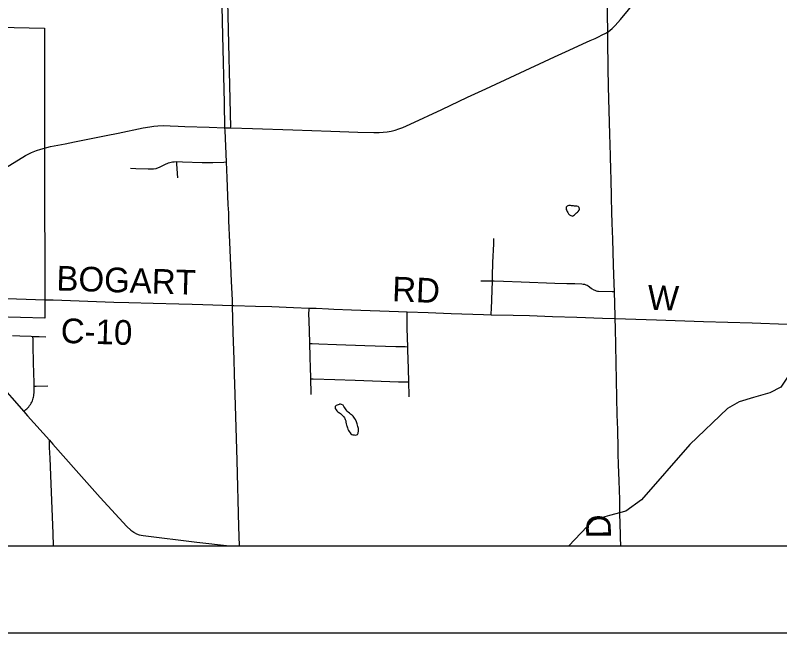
# Model space of a CAD drawing. Extents: x 0 to 34, y 0 to 22.
# Drawn here: x 7.312 to 8.192, y 14 to 14.711 of the extents above; entities that cross this region are included whole.
import ezdxf

# ---------------------------------------------------------------- set-up
doc = ezdxf.new("R2010")
doc.units = 0
for name, color, linetype in [('GM_X_Corporation', 7, 'Continuous'), ('GM_X_County_Road', 7, 'Continuous'), ('GM_X_County_Road_Text', 7, 'Continuous'), ('GM_X_Minor_Lake', 7, 'Continuous'), ('GM_X_Minor_River', 7, 'Continuous'), ('GM_X_State_Route', 7, 'Continuous'), ('GM_X_Township_Road', 7, 'Continuous'), ('SH_Data', 7, 'Continuous')]:
    doc.layers.add(name, color=color, linetype=linetype)

msp = doc.modelspace()

# ---------------------------------------------------------------- linework, layer by layer
at = {"layer": 'GM_X_Corporation'}
msp.add_lwpolyline([(6.7693, 14.70911), (7.34604, 14.69664), (7.34606, 14.56029), (7.34608, 14.36247), (7.29001, 14.36406), (7.24163, 14.34695), (7.14334, 14.26178), (7.17374, 14.22784), (7.12479, 14.19331), (6.90309, 14.19603), (6.90294, 14.21358), (6.85937, 14.21402), (6.77953, 14.215), (6.7728, 14.54029)], close=True, dxfattribs=at)
for points in [[(6.0392, 14.6694), (6.04124, 14.60572), (6.04279, 14.55293), (6.04563, 14.45974), (6.04662, 14.41624), (6.04684, 14.41003), (6.04687, 14.40695), (6.04749, 14.3899), (6.04788, 14.37904), (6.05092, 14.27972), (6.05218, 14.24245), (6.05455, 14.1679), (6.05638, 14.11355), (6.05687, 14.1), (8.9, 14.1)], [(6.0392, 14.6694), (6.04124, 14.60572), (6.04279, 14.55293), (6.04563, 14.45974), (6.04662, 14.41624), (6.04684, 14.41003), (6.04687, 14.40695), (6.04749, 14.3899), (6.04788, 14.37904), (6.05092, 14.27972), (6.05218, 14.24245), (6.05455, 14.1679), (6.05638, 14.11355), (6.05687, 14.1), (8.65472, 14.1)]]:
    msp.add_lwpolyline(points, dxfattribs=at)
at = {"layer": 'GM_X_County_Road'}
msp.add_line((8.00832, 14.13442), (8.00805, 14.14935), dxfattribs=at)
for points in [[(7.99426, 14.6921), (7.99359, 14.7328), (7.99199, 14.78095), (7.98987, 14.83996), (7.98963, 14.85236), (7.98848, 14.89116), (7.98773, 14.92065), (7.98519, 15.01541), (7.98398, 15.06512), (7.98264, 15.11638), (7.98092, 15.18006), (7.98153, 15.19847), (7.98106, 15.22022), (7.97974, 15.26838), (7.97902, 15.301), (7.9784, 15.332)], [(8.002, 14.39292), (8.00177, 14.40194), (8.00102, 14.4237), (8.00013, 14.45324), (7.99951, 14.47188), (7.99906, 14.48433), (7.99866, 14.50142), (7.99802, 14.52318), (7.99774, 14.53252), (7.99739, 14.54961), (7.99654, 14.57448), (7.99521, 14.62889), (7.99467, 14.65066), (7.99429, 14.68177), (7.99427, 14.68799), (7.99426, 14.6921)], [(8.00277, 14.36185), (8.00272, 14.36464), (8.002, 14.39292)], [(7.29116, 14.38519), (7.31375, 14.38481), (7.34655, 14.38368)], [(7.34655, 14.38368), (7.3559, 14.38332), (7.42579, 14.38095), (7.44288, 14.38053), (7.47084, 14.37963), (7.50035, 14.37899), (7.51587, 14.37847), (7.52828, 14.37811), (7.56235, 14.37695)], [(7.56235, 14.37695), (7.564, 14.3769), (7.58885, 14.37623), (7.6075, 14.37567), (7.63235, 14.37465), (7.65052, 14.37401)], [(7.65052, 14.37401), (7.65876, 14.37373), (7.67274, 14.37309), (7.67893, 14.37269), (7.69913, 14.37213), (7.7535, 14.37006), (7.7632, 14.36974)], [(7.7632, 14.36974), (7.78768, 14.36891), (7.81409, 14.36777), (7.85136, 14.36659), (7.86018, 14.36639)], [(7.86018, 14.36639), (7.88556, 14.36583), (7.90421, 14.36534), (7.93061, 14.3644), (7.95858, 14.3635), (7.98808, 14.36231), (8.00277, 14.36185)], [(8.00277, 14.36185), (8.05023, 14.36031), (8.10462, 14.35864), (8.16055, 14.35683), (8.20096, 14.35552), (8.23825, 14.35421), (8.25999, 14.35331), (8.29883, 14.35211), (8.32368, 14.35106), (8.36718, 14.34959), (8.39203, 14.34869), (8.42311, 14.3477), (8.50463, 14.34502)], [(8.00805, 14.14935), (8.00798, 14.15333), (8.00722, 14.17507), (8.00668, 14.19374), (8.0064, 14.20617), (8.0063, 14.21237), (8.00581, 14.23411), (8.00522, 14.25121), (8.003, 14.35072), (8.00277, 14.36185)], [(8.00918, 14.1), (8.00893, 14.1098), (8.00843, 14.12846), (8.00832, 14.13442)]]:
    msp.add_lwpolyline(points, dxfattribs=at)
at = {"layer": 'GM_X_Minor_Lake'}
for points in [[(7.94717, 14.49095), (7.94643, 14.49034), (7.94623, 14.48882), (7.94641, 14.48749), (7.94697, 14.48654), (7.94754, 14.48539), (7.94829, 14.48405), (7.94923, 14.48253), (7.95036, 14.48157), (7.95168, 14.48061), (7.95301, 14.48021), (7.95396, 14.48002), (7.95492, 14.48058), (7.95587, 14.48133), (7.95702, 14.48246), (7.95836, 14.4836), (7.95932, 14.48454), (7.96028, 14.48529), (7.96124, 14.48662), (7.96163, 14.48814), (7.96127, 14.49004), (7.96013, 14.49119), (7.95861, 14.49158), (7.95747, 14.49159), (7.95614, 14.4916), (7.955, 14.4918), (7.95367, 14.49181), (7.95253, 14.49182), (7.95139, 14.49202), (7.95044, 14.49202), (7.9493, 14.49222), (7.94831, 14.49171)], [(7.94831, 14.49171), (7.94758, 14.49129), (7.94717, 14.49095)], [(7.68062, 14.2608), (7.68032, 14.25978), (7.6805, 14.25826), (7.68144, 14.25692), (7.68257, 14.25558), (7.68352, 14.25462), (7.68465, 14.25386), (7.6856, 14.25328), (7.68655, 14.25251), (7.68787, 14.25136), (7.68881, 14.25021), (7.68994, 14.24906), (7.69107, 14.24772), (7.69164, 14.24676), (7.69201, 14.24562), (7.69257, 14.24429), (7.69294, 14.24238), (7.69311, 14.24067), (7.69367, 14.23914), (7.69405, 14.23819), (7.69423, 14.23724), (7.6946, 14.2359), (7.69497, 14.23457), (7.69572, 14.23285), (7.69647, 14.2317), (7.6976, 14.23036), (7.69855, 14.22921), (7.69968, 14.22845), (7.70082, 14.22787), (7.70234, 14.22786), (7.70367, 14.22765), (7.705, 14.22783), (7.70615, 14.2284), (7.70711, 14.22991), (7.70751, 14.23257), (7.70752, 14.2339), (7.70715, 14.23543), (7.70697, 14.23657), (7.7066, 14.23752), (7.70623, 14.23905), (7.70567, 14.24076), (7.7053, 14.24191), (7.70492, 14.24286), (7.70418, 14.24477), (7.7038, 14.24572), (7.70286, 14.24706), (7.70192, 14.2484), (7.70117, 14.24936), (7.70004, 14.2505), (7.69909, 14.25108), (7.69814, 14.25185), (7.69682, 14.25281), (7.6955, 14.25396), (7.69417, 14.25511), (7.69304, 14.25664), (7.69229, 14.25798), (7.69154, 14.25913), (7.6906, 14.26047), (7.68966, 14.26199), (7.68795, 14.26296), (7.68663, 14.26335), (7.6853, 14.26336), (7.68491, 14.26279)], [(7.68491, 14.26279), (7.68396, 14.26261), (7.68281, 14.26224), (7.68167, 14.26167), (7.68071, 14.26111), (7.68062, 14.2608)]]:
    msp.add_lwpolyline(points, dxfattribs=at)
at = {"layer": 'GM_X_Minor_River'}
for points in [[(7.54961, 15.01598), (7.55986, 14.5825)], [(8.55008, 14.56427), (8.53957, 14.55104), (8.52772, 14.51747), (8.49207, 14.48237), (8.36698, 14.38937), (8.34108, 14.35876), (8.33429, 14.34056), (8.24735, 14.33913), (8.22557, 14.32636), (8.20348, 14.298), (8.19367, 14.28286), (8.18088, 14.27631), (8.16201, 14.27112), (8.14542, 14.26593), (8.13205, 14.25842), (8.08856, 14.21672), (8.03312, 14.15325), (8.01495, 14.14007), (7.99609, 14.13508), (7.9774, 14.12971), (7.94942, 14.1)]]:
    msp.add_lwpolyline(points, dxfattribs=at)
at = {"layer": 'GM_X_State_Route'}
for points in [[(7.3696, 14.56326), (7.38038, 14.56537), (7.41694, 14.57279), (7.43064, 14.57557), (7.45954, 14.58162), (7.4672, 14.583), (7.47185, 14.58359), (7.47651, 14.58398), (7.48275, 14.58418), (7.49054, 14.58408), (7.49986, 14.58366), (7.5076, 14.58318), (7.53555, 14.58226), (7.55364, 14.5818), (7.56041, 14.58162), (7.58526, 14.58079), (7.63184, 14.5792), (7.67534, 14.5778), (7.7064, 14.57675), (7.72503, 14.5762), (7.73122, 14.57623), (7.73585, 14.57649), (7.74045, 14.57703), (7.74501, 14.57786), (7.7495, 14.57897), (7.75392, 14.58037), (7.75826, 14.58202), (7.76677, 14.58576), (7.80335, 14.60291), (7.83286, 14.61686), (7.85401, 14.62665), (7.88779, 14.64246), (7.93288, 14.66341), (7.94982, 14.67122), (7.9654, 14.67826), (7.97387, 14.68214), (7.97959, 14.68463), (7.9838, 14.68662), (7.98793, 14.68875), (7.9921, 14.6908), (7.99426, 14.6921), (7.99472, 14.69237), (7.99719, 14.69418), (7.9995, 14.6962), (8.00273, 14.6995), (8.00883, 14.70654), (8.03851, 14.7425)], [(7.3416, 14.55721), (7.35293, 14.55999), (7.3696, 14.56326)], [(7.14291, 14.44071), (7.17479, 14.45986), (7.18595, 14.46656), (7.20456, 14.47771), (7.21884, 14.48679), (7.22762, 14.49203), (7.26151, 14.51224), (7.28557, 14.52646), (7.32413, 14.54976), (7.33105, 14.55336), (7.33684, 14.55572), (7.3416, 14.55721)]]:
    msp.add_lwpolyline(points, dxfattribs=at)
at = {"layer": 'GM_X_Township_Road'}
for p, q in [((7.84816, 14.40557), (7.86148, 14.40532)), ((7.28544, 14.29657), (7.32196, 14.25491))]:
    msp.add_line(p, q, dxfattribs=at)
for points in [[(7.55364, 14.5818), (7.55297, 14.61051), (7.55124, 14.68813), (7.54857, 14.80613), (7.54731, 14.87445), (7.54637, 14.93191), (7.5456, 14.98627), (7.54539, 14.99868), (7.54513, 15.0033), (7.54453, 15.00788), (7.54391, 15.01089), (7.5431, 15.01386), (7.54159, 15.01823), (7.53883, 15.02509)], [(7.55543, 14.54233), (7.55379, 14.57843), (7.55364, 14.5818)], [(7.44495, 14.53502), (7.45116, 14.53469), (7.46515, 14.53427), (7.47143, 14.53432), (7.47452, 14.53495), (7.47893, 14.53659), (7.48452, 14.53951), (7.48874, 14.5413), (7.49319, 14.54237), (7.49506, 14.5425), (7.49817, 14.54269)], [(7.49817, 14.54269), (7.5046, 14.54249), (7.52726, 14.54178), (7.53971, 14.54167), (7.55215, 14.54219), (7.55543, 14.54233)], [(7.4992, 14.52416), (7.49833, 14.53983), (7.49817, 14.54269)], [(7.56235, 14.37695), (7.56221, 14.3831), (7.56119, 14.40483), (7.55936, 14.44985), (7.55819, 14.47469), (7.55822, 14.48244), (7.55799, 14.48392), (7.55749, 14.4931), (7.55625, 14.5241), (7.55543, 14.54233)], [(7.86148, 14.40532), (7.86169, 14.41096), (7.86215, 14.42637), (7.86298, 14.44793), (7.86319, 14.45409)], [(7.86018, 14.36639), (7.86021, 14.36799), (7.86029, 14.37264), (7.86148, 14.40532)], [(7.86148, 14.40532), (7.86353, 14.40526), (7.87441, 14.40496), (7.89457, 14.40418), (7.93335, 14.40287), (7.94723, 14.40239), (7.95651, 14.40221), (7.96428, 14.40183), (7.96585, 14.40167), (7.96742, 14.40138), (7.96896, 14.40095), (7.97044, 14.40035), (7.97184, 14.39957), (7.97315, 14.39866), (7.97558, 14.39675), (7.97816, 14.39516), (7.97953, 14.3945), (7.98092, 14.39399), (7.98232, 14.39364), (7.98377, 14.39347), (7.99927, 14.393), (8.002, 14.39292)], [(7.57021, 14.1), (7.56967, 14.12226), (7.56756, 14.19839), (7.56521, 14.27451), (7.56448, 14.29778), (7.56403, 14.31473), (7.56312, 14.34581), (7.56235, 14.37695)], [(7.65145, 14.33313), (7.65107, 14.34806), (7.65035, 14.36839), (7.65044, 14.37132), (7.65052, 14.37401)], [(7.76404, 14.32952), (7.76338, 14.35044), (7.76322, 14.36738), (7.7632, 14.36974)], [(7.30886, 14.34223), (7.3176, 14.34208), (7.33065, 14.34153), (7.33261, 14.34144)], [(7.33396, 14.2841), (7.33393, 14.28792), (7.33323, 14.31095), (7.33282, 14.33106), (7.33268, 14.33795), (7.33261, 14.34144)], [(7.33261, 14.34144), (7.33965, 14.34111), (7.34741, 14.34092)], [(7.6524, 14.29268), (7.65239, 14.29335), (7.65216, 14.30586), (7.65182, 14.3168), (7.65183, 14.31835), (7.65145, 14.33313)], [(7.65145, 14.33313), (7.65402, 14.33306), (7.66177, 14.33287), (7.68192, 14.33202), (7.71452, 14.33107), (7.75023, 14.32982), (7.76112, 14.32958), (7.76404, 14.32952)], [(7.76528, 14.28886), (7.76496, 14.3041), (7.76416, 14.32572), (7.76404, 14.32952)], [(7.65284, 14.27461), (7.65275, 14.27617), (7.6524, 14.29268)], [(7.6524, 14.29268), (7.6551, 14.29257), (7.68004, 14.29154), (7.70347, 14.29096), (7.75343, 14.28915), (7.76281, 14.28892), (7.76528, 14.28886)], [(7.32196, 14.25491), (7.32442, 14.25702), (7.32564, 14.25807), (7.3269, 14.25936), (7.32777, 14.26041), (7.3288, 14.26173), (7.32963, 14.26297), (7.33053, 14.26441), (7.3312, 14.26572), (7.33191, 14.26723), (7.33243, 14.26864), (7.33291, 14.27004), (7.33324, 14.27137), (7.3336, 14.27294), (7.33379, 14.27449), (7.33394, 14.27627), (7.33402, 14.27826), (7.33396, 14.2841)], [(7.33396, 14.2841), (7.33645, 14.28414), (7.34973, 14.28434)], [(7.76571, 14.27178), (7.76568, 14.27634), (7.76535, 14.28559), (7.76528, 14.28886)], [(7.32196, 14.25491), (7.32638, 14.24988), (7.35147, 14.22171)], [(7.35618, 14.1), (7.35574, 14.11424), (7.35367, 14.17161), (7.35222, 14.20108), (7.35177, 14.2135), (7.35147, 14.22171)], [(7.35147, 14.22171), (7.35537, 14.21733), (7.38218, 14.18703), (7.41008, 14.1556), (7.44068, 14.12239)], [(7.44068, 14.12239), (7.44519, 14.11803), (7.44855, 14.11569), (7.44908, 14.11532), (7.45193, 14.11392), (7.45494, 14.11293), (7.45957, 14.11203), (7.52138, 14.10442), (7.55872, 14.1)]]:
    msp.add_lwpolyline(points, dxfattribs=at)
at = {"layer": 'SH_Data'}
for p, q in [((2.1, 14.1), (8.9, 14.1)), ((2.1, 14.1), (8.9, 14.1)), ((2, 14), (9, 14)), ((2, 14), (9, 14))]:
    msp.add_line(p, q, dxfattribs=at)

# ---------------------------------------------------------------- texts
at = {"layer": 'GM_X_County_Road_Text'}
for s, height, rotation, p in [('BOGART', 0.028409, 358.17311, (7.35927, 14.3944)), ('RD', 0.028409, 357.72914, (7.7457, 14.38189)), ('W', 0.02841, 357.82641, (8.03972, 14.37231)), ('C-10', 0.028409, 358.29927, (7.36429, 14.3339)), ('D', 0.02841, 90.35701, (7.99787, 14.10886))]:
    msp.add_text(s, height=height, rotation=rotation, dxfattribs=at).set_placement(p)

doc.saveas('drawing.dxf')
